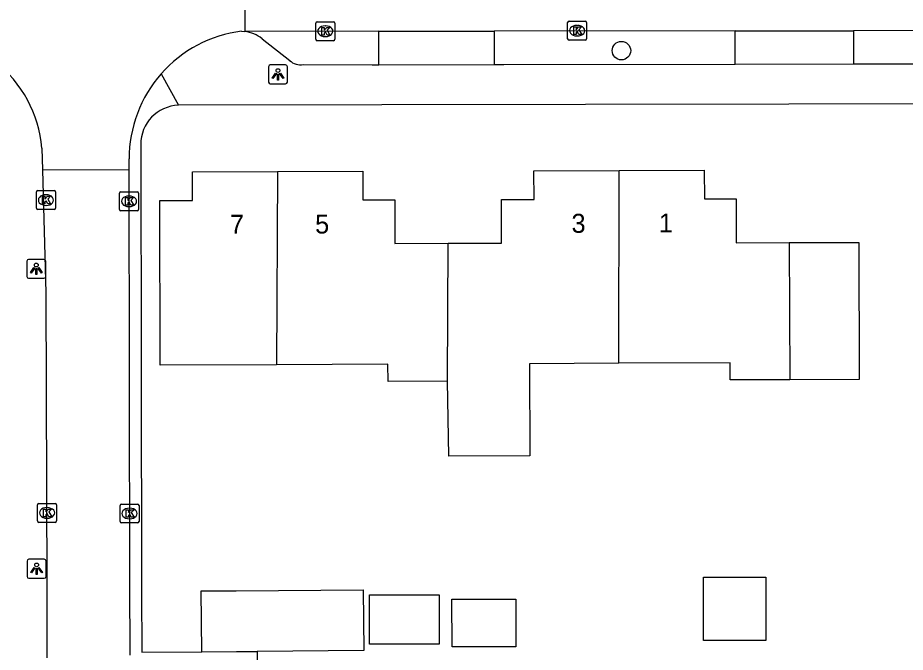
# Model space of a CAD drawing. Extents: x 160457 to 162082, y 388340 to 389736.
# Drawn here: x 160945.32 to 160992.11, y 388590.34 to 388623.81 of the extents above; entities that cross this region are included whole.
import ezdxf

# ---------------------------------------------------------------- set-up
doc = ezdxf.new("R2010")
doc.units = 0
for name, color, linetype in [('IMGEO_Boom', 7, 'Continuous'), ('IMGEO_Kolk', 7, 'Continuous'), ('IMGEO_Lichtpunt', 7, 'Continuous'), ('IMGEO_Muur', 7, 'Continuous'), ('IMGEO_Pand', 7, 'Continuous'), ('IMGEO_Pand_nummerreeks', 7, 'Continuous'), ('IMGEO_Parkeervlak_open', 7, 'Continuous'), ('IMGEO_Rijbaan_lokaal_open', 7, 'Continuous'), ('IMGEO_Voetpad_open', 7, 'Continuous')]:
    doc.layers.add(name, color=color, linetype=linetype)

msp = doc.modelspace()

# ---------------------------------------------------------------- linework, layer by layer
at = {"layer": 'IMGEO_Boom'}
msp.add_circle((160977.147, 388622.077), 0.489, dxfattribs=at)
at = {"layer": 'IMGEO_Kolk'}
for p, q in [((160961.035, 388622.673), (160961.035, 388623.525)), ((160961.11, 388623.599), (160961.962, 388623.599)), ((160962.036, 388623.525), (160962.036, 388622.673)), ((160974.311, 388622.704), (160974.311, 388623.556)), ((160974.386, 388623.63), (160975.238, 388623.63)), ((160975.312, 388623.556), (160975.312, 388622.704)), ((160961.523, 388623.379), (160961.548, 388623.379)), ((160974.799, 388623.41), (160974.824, 388623.41)), ((160961.962, 388622.599), (160961.11, 388622.599)), ((160961.546, 388622.819), (160961.521, 388622.819)), ((160975.238, 388622.63), (160974.386, 388622.63)), ((160974.822, 388622.85), (160974.797, 388622.85)), ((160946.383, 388614.695), (160947.235, 388614.695)), ((160950.763, 388614.627), (160951.615, 388614.627)), ((160946.308, 388613.769), (160946.308, 388614.621)), ((160946.796, 388614.475), (160946.821, 388614.475)), ((160947.309, 388614.621), (160947.309, 388613.769)), ((160950.688, 388613.701), (160950.688, 388614.553)), ((160951.176, 388614.407), (160951.201, 388614.407)), ((160951.689, 388614.553), (160951.689, 388613.701)), ((160947.235, 388613.695), (160946.383, 388613.695)), ((160946.819, 388613.915), (160946.794, 388613.915)), ((160951.199, 388613.847), (160951.174, 388613.847)), ((160951.615, 388613.627), (160950.763, 388613.627)), ((160946.366, 388597.268), (160946.366, 388598.12)), ((160946.441, 388598.194), (160947.293, 388598.194)), ((160946.854, 388597.974), (160946.879, 388597.974)), ((160947.367, 388598.12), (160947.367, 388597.268)), ((160950.715, 388597.237), (160950.715, 388598.089)), ((160950.79, 388598.163), (160951.642, 388598.163)), ((160951.203, 388597.943), (160951.228, 388597.943)), ((160951.716, 388598.089), (160951.716, 388597.237)), ((160946.877, 388597.414), (160946.852, 388597.414)), ((160951.226, 388597.383), (160951.201, 388597.383)), ((160947.293, 388597.194), (160946.441, 388597.194)), ((160951.642, 388597.163), (160950.79, 388597.163))]:
    msp.add_line(p, q, dxfattribs=at)
for points in [[(160961.035, 388622.673), (160961.035, 388623.525)], [(160961.11, 388623.599), (160961.962, 388623.599)], [(160962.036, 388623.525), (160962.036, 388622.673)], [(160974.311, 388622.704), (160974.311, 388623.556)], [(160974.386, 388623.63), (160975.238, 388623.63)], [(160975.312, 388623.556), (160975.312, 388622.704)], [(160961.356, 388623.299), (160961.479, 388623.299), (160961.479, 388623.148), (160961.609, 388623.299), (160961.773, 388623.299), (160961.627, 388623.148), (160961.78, 388622.899), (160961.628, 388622.899), (160961.543, 388623.063), (160961.479, 388622.996), (160961.479, 388622.899), (160961.356, 388622.899), (160961.356, 388623.299)], [(160974.632, 388623.33), (160974.755, 388623.33), (160974.755, 388623.179), (160974.885, 388623.33), (160975.049, 388623.33), (160974.903, 388623.179), (160975.056, 388622.93), (160974.904, 388622.93), (160974.819, 388623.094), (160974.755, 388623.027), (160974.755, 388622.93), (160974.632, 388622.93), (160974.632, 388623.33)], [(160961.962, 388622.599), (160961.11, 388622.599)], [(160975.238, 388622.63), (160974.386, 388622.63)], [(160946.383, 388614.695), (160947.235, 388614.695)], [(160950.763, 388614.627), (160951.615, 388614.627)], [(160946.308, 388613.769), (160946.308, 388614.621)], [(160946.629, 388614.395), (160946.752, 388614.395), (160946.752, 388614.244), (160946.882, 388614.395), (160947.046, 388614.395), (160946.9, 388614.244), (160947.053, 388613.995), (160946.901, 388613.995), (160946.816, 388614.159), (160946.752, 388614.092), (160946.752, 388613.995), (160946.629, 388613.995), (160946.629, 388614.395)], [(160947.309, 388614.621), (160947.309, 388613.769)], [(160950.688, 388613.701), (160950.688, 388614.553)], [(160951.009, 388614.327), (160951.132, 388614.327), (160951.132, 388614.176), (160951.262, 388614.327), (160951.426, 388614.327), (160951.28, 388614.176), (160951.433, 388613.927), (160951.281, 388613.927), (160951.196, 388614.091), (160951.132, 388614.024), (160951.132, 388613.927), (160951.009, 388613.927), (160951.009, 388614.327)], [(160951.689, 388614.553), (160951.689, 388613.701)], [(160947.235, 388613.695), (160946.383, 388613.695)], [(160951.615, 388613.627), (160950.763, 388613.627)], [(160946.366, 388597.268), (160946.366, 388598.12)], [(160946.441, 388598.194), (160947.293, 388598.194)], [(160946.687, 388597.894), (160946.81, 388597.894), (160946.81, 388597.743), (160946.94, 388597.894), (160947.104, 388597.894), (160946.958, 388597.743), (160947.111, 388597.494), (160946.959, 388597.494), (160946.874, 388597.658), (160946.81, 388597.591), (160946.81, 388597.494), (160946.687, 388597.494), (160946.687, 388597.894)], [(160947.367, 388598.12), (160947.367, 388597.268)], [(160950.715, 388597.237), (160950.715, 388598.089)], [(160950.79, 388598.163), (160951.642, 388598.163)], [(160951.036, 388597.863), (160951.159, 388597.863), (160951.159, 388597.712), (160951.289, 388597.863), (160951.453, 388597.863), (160951.307, 388597.712), (160951.46, 388597.463), (160951.308, 388597.463), (160951.223, 388597.627), (160951.159, 388597.56), (160951.159, 388597.463), (160951.036, 388597.463), (160951.036, 388597.863)], [(160951.716, 388598.089), (160951.716, 388597.237)], [(160947.293, 388597.194), (160946.441, 388597.194)], [(160951.642, 388597.163), (160950.79, 388597.163)]]:
    msp.add_lwpolyline(points, dxfattribs=at)
for centre, start, end in [((160961.112, 388623.523), 91.552, 178.448), ((160961.112, 388623.523), 91.552, 178.448), ((160961.96, 388623.523), 1.552, 88.448), ((160961.96, 388623.523), 1.552, 88.448), ((160974.388, 388623.554), 91.552, 178.448), ((160974.388, 388623.554), 91.552, 178.448), ((160975.236, 388623.554), 1.552, 88.448), ((160975.236, 388623.554), 1.552, 88.448), ((160961.112, 388622.675), 181.552, 268.448), ((160961.112, 388622.675), 181.552, 268.448), ((160961.96, 388622.675), 271.552, 358.448), ((160961.96, 388622.675), 271.552, 358.448), ((160974.388, 388622.706), 181.552, 268.448), ((160974.388, 388622.706), 181.552, 268.448), ((160975.236, 388622.706), 271.552, 358.448), ((160975.236, 388622.706), 271.552, 358.448), ((160946.385, 388614.619), 91.552, 178.448), ((160946.385, 388614.619), 91.552, 178.448), ((160947.233, 388614.619), 1.552, 88.448), ((160947.233, 388614.619), 1.552, 88.448), ((160950.765, 388614.551), 91.552, 178.448), ((160950.765, 388614.551), 91.552, 178.448), ((160951.613, 388614.551), 1.552, 88.448), ((160951.613, 388614.551), 1.552, 88.448), ((160946.385, 388613.771), 181.552, 268.448), ((160946.385, 388613.771), 181.552, 268.448), ((160947.233, 388613.771), 271.552, 358.448), ((160947.233, 388613.771), 271.552, 358.448), ((160950.765, 388613.703), 181.552, 268.448), ((160950.765, 388613.703), 181.552, 268.448), ((160951.613, 388613.703), 271.552, 358.448), ((160951.613, 388613.703), 271.552, 358.448), ((160946.443, 388598.118), 91.552, 178.448), ((160946.443, 388598.118), 91.552, 178.448), ((160947.291, 388598.118), 1.552, 88.448), ((160947.291, 388598.118), 1.552, 88.448), ((160950.792, 388598.087), 91.552, 178.448), ((160950.792, 388598.087), 91.552, 178.448), ((160951.64, 388598.087), 1.552, 88.448), ((160951.64, 388598.087), 1.552, 88.448), ((160946.443, 388597.27), 181.552, 268.448), ((160946.443, 388597.27), 181.552, 268.448), ((160947.291, 388597.27), 271.552, 358.448), ((160947.291, 388597.27), 271.552, 358.448), ((160950.792, 388597.239), 181.552, 268.448), ((160950.792, 388597.239), 181.552, 268.448), ((160951.64, 388597.239), 271.552, 358.448), ((160951.64, 388597.239), 271.552, 358.448)]:
    msp.add_arc(centre, 0.0765, start, end, dxfattribs=at)
for centre, major_axis, ratio, start_param, end_param in [((160961.522, 388623.099), (-0.387, 0.002), 0.722429, 4.712389, 7.853982), ((160961.547, 388623.099), (-0.39, 0.002), 0.717154, 1.570796, 4.712389), ((160974.798, 388623.13), (-0.387, 0.002), 0.722429, 4.712389, 7.853982), ((160974.823, 388623.13), (-0.39, 0.002), 0.717154, 1.570796, 4.712389), ((160946.795, 388614.195), (-0.387, 0.002), 0.722429, 4.712389, 7.853982), ((160946.82, 388614.195), (-0.39, 0.002), 0.717154, 1.570796, 4.712389), ((160951.175, 388614.127), (-0.387, 0.002), 0.722429, 4.712389, 7.853982), ((160951.2, 388614.127), (-0.39, 0.002), 0.717154, 1.570796, 4.712389), ((160946.853, 388597.694), (-0.387, 0.002), 0.722429, 4.712389, 7.853982), ((160946.878, 388597.694), (-0.39, 0.002), 0.717154, 1.570796, 4.712389), ((160951.202, 388597.663), (-0.387, 0.002), 0.722429, 4.712389, 7.853982), ((160951.227, 388597.663), (-0.39, 0.002), 0.717154, 1.570796, 4.712389)]:
    msp.add_ellipse(centre, major_axis=major_axis, ratio=ratio, start_param=start_param, end_param=end_param, dxfattribs=at)
at = {"layer": 'IMGEO_Lichtpunt'}
for p, q in [((160958.542, 388621.226), (160958.542, 388620.419)), ((160958.542, 388621.226), (160958.542, 388620.419)), ((160959.444, 388621.321), (160958.636, 388621.321)), ((160959.444, 388621.321), (160958.636, 388621.321)), ((160959.538, 388620.419), (160959.538, 388621.226)), ((160959.538, 388620.419), (160959.538, 388621.226)), ((160958.636, 388620.325), (160959.444, 388620.325)), ((160958.636, 388620.325), (160959.444, 388620.325)), ((160945.801, 388610.971), (160945.801, 388610.164)), ((160945.801, 388610.971), (160945.801, 388610.164)), ((160946.703, 388611.066), (160945.895, 388611.066)), ((160946.703, 388611.066), (160945.895, 388611.066)), ((160946.797, 388610.164), (160946.797, 388610.971)), ((160946.797, 388610.164), (160946.797, 388610.971)), ((160945.895, 388610.07), (160946.703, 388610.07)), ((160945.895, 388610.07), (160946.703, 388610.07)), ((160945.817, 388595.153), (160945.817, 388594.346)), ((160945.817, 388595.153), (160945.817, 388594.346)), ((160946.719, 388595.248), (160945.911, 388595.248)), ((160946.719, 388595.248), (160945.911, 388595.248)), ((160946.813, 388594.346), (160946.813, 388595.153)), ((160946.813, 388594.346), (160946.813, 388595.153)), ((160945.911, 388594.252), (160946.719, 388594.252)), ((160945.911, 388594.252), (160946.719, 388594.252))]:
    msp.add_line(p, q, dxfattribs=at)
for points in [[(160958.916, 388620.89), (160958.955, 388620.862), (160958.767, 388620.6), (160958.729, 388620.627), (160958.916, 388620.89)], [(160959.018, 388620.842), (160959.065, 388620.842), (160959.065, 388620.52), (160959.018, 388620.52), (160959.018, 388620.842)], [(160959.128, 388620.862), (160959.166, 388620.889), (160959.353, 388620.627), (160959.314, 388620.599), (160959.128, 388620.862)], [(160946.175, 388610.635), (160946.214, 388610.607), (160946.026, 388610.345), (160945.988, 388610.372), (160946.175, 388610.635)], [(160946.277, 388610.587), (160946.324, 388610.587), (160946.324, 388610.265), (160946.277, 388610.265), (160946.277, 388610.587)], [(160946.387, 388610.607), (160946.425, 388610.634), (160946.612, 388610.372), (160946.573, 388610.344), (160946.387, 388610.607)], [(160946.191, 388594.817), (160946.23, 388594.789), (160946.042, 388594.527), (160946.004, 388594.554), (160946.191, 388594.817)], [(160946.293, 388594.769), (160946.34, 388594.769), (160946.34, 388594.447), (160946.293, 388594.447), (160946.293, 388594.769)], [(160946.403, 388594.789), (160946.441, 388594.816), (160946.628, 388594.554), (160946.589, 388594.526), (160946.403, 388594.789)]]:
    msp.add_lwpolyline(points, dxfattribs=at)
for centre in [(160959.041, 388621.024), (160946.3, 388610.769), (160946.316, 388594.951)]:
    msp.add_circle(centre, 0.0994, dxfattribs=at)
for centre, start, end in [((160958.636, 388621.226), 90, 180), ((160958.636, 388621.226), 90, 180), ((160959.444, 388621.226), 0, 90), ((160959.444, 388621.226), 0, 90), ((160958.636, 388620.419), 180, 270), ((160958.636, 388620.419), 180, 270), ((160959.444, 388620.419), 270, 0), ((160959.444, 388620.419), 270, 360), ((160945.895, 388610.971), 90, 180), ((160945.895, 388610.971), 90, 180), ((160946.703, 388610.971), 0, 90), ((160946.703, 388610.971), 0, 90), ((160945.895, 388610.164), 180, 270), ((160945.895, 388610.164), 180, 270), ((160946.703, 388610.164), 270, 0), ((160946.703, 388610.164), 270, 360), ((160945.911, 388595.153), 90, 180), ((160945.911, 388595.153), 90, 180), ((160946.719, 388595.153), 0, 90), ((160946.719, 388595.153), 0, 90), ((160945.911, 388594.346), 180, 270), ((160945.911, 388594.346), 180, 270), ((160946.719, 388594.346), 270, 0), ((160946.719, 388594.346), 270, 360)]:
    msp.add_arc(centre, 0.0946, start, end, dxfattribs=at)
at = {"layer": 'IMGEO_Muur'}
for points in [[(160996.672, 388619.278), (160985.977, 388619.25)], [(160951.827, 388605.484), (160951.847, 388593.555)]]:
    msp.add_lwpolyline(points, dxfattribs=at)
at = {"layer": 'IMGEO_Pand'}
for points in [[(160958.958, 388605.51), (160952.827, 388605.484), (160952.815, 388614.175), (160954.535, 388614.18), (160954.531, 388615.691), (160959.011, 388615.704)], [(160959.011, 388615.704), (160958.958, 388605.51)], [(160959.011, 388615.704), (160963.511, 388615.717), (160963.515, 388614.206), (160965.195, 388614.211), (160965.202, 388611.912), (160968.012, 388611.921)], [(160968.012, 388611.921), (160970.822, 388611.929), (160970.816, 388614.223), (160972.54, 388614.229), (160972.535, 388615.74), (160977.035, 388615.756)], [(160977.005, 388605.584), (160977.035, 388615.756)], [(160977.035, 388615.756), (160981.515, 388615.772), (160981.52, 388614.261), (160983.201, 388614.267), (160983.203, 388611.938), (160985.996, 388611.95)], [(160967.971, 388604.647), (160968.012, 388611.921)], [(160985.996, 388611.95), (160989.656, 388611.965), (160989.687, 388604.736), (160986.017, 388604.721)], [(160985.996, 388611.95), (160986.017, 388604.721)], [(160967.971, 388604.647), (160964.841, 388604.634), (160964.838, 388605.534), (160958.958, 388605.51)], [(160977.005, 388605.584), (160972.296, 388605.564), (160972.312, 388600.698), (160968.052, 388600.684), (160967.971, 388604.647)], [(160986.017, 388604.721), (160982.878, 388604.708), (160982.875, 388605.608), (160977.005, 388605.584)], [(160984.758, 388590.961), (160981.47, 388590.961), (160981.47, 388594.305), (160984.758, 388594.305), (160984.758, 388590.961)], [(160955.023, 388590.37), (160955, 388593.578), (160956.836, 388593.591), (160963.536, 388593.64), (160963.56, 388590.431), (160957.949, 388590.391)], [(160967.547, 388590.772), (160963.874, 388590.766), (160963.87, 388593.369), (160967.542, 388593.375), (160967.547, 388590.772)], [(160971.581, 388593.148), (160971.585, 388590.633), (160968.219, 388590.628), (160968.214, 388593.142), (160971.581, 388593.148)], [(160955.023, 388590.37), (160956.859, 388590.383), (160957.949, 388590.391)]]:
    msp.add_lwpolyline(points, dxfattribs=at)
at = {"layer": 'IMGEO_Parkeervlak_open'}
for points in [[(160964.364, 388621.328), (160964.363, 388623.096)], [(160970.439, 388623.102), (160970.441, 388621.34)], [(160983.146, 388621.367), (160983.144, 388623.116)], [(160989.379, 388623.123), (160989.381, 388621.38)]]:
    msp.add_lwpolyline(points, dxfattribs=at)
at = {"layer": 'IMGEO_Rijbaan_lokaal_open'}
for points in [[(160957.279, 388627.635), (160957.285, 388623.088)], [(160957.122, 388623.1), (160957.285, 388623.088)], [(160964.363, 388623.096), (160957.285, 388623.088)], [(160964.363, 388623.096), (160970.439, 388623.102)], [(160983.144, 388623.116), (160970.439, 388623.102)], [(160983.144, 388623.116), (160989.379, 388623.123)], [(161010.022, 388623.066), (161000, 388623.134), (160989.379, 388623.123)], [(160946.592, 388616.937), (160946.624, 388615.788)], [(160951.194, 388615.777), (160951.193, 388616.365)], [(160946.624, 388615.788), (160946.807, 388609.308), (160946.861, 388593.811), (160946.863, 388590.044)], [(160951.194, 388615.777), (160946.624, 388615.788)], [(160951.241, 388590.183), (160951.242, 388590.402), (160951.224, 388593.835), (160951.194, 388615.777)]]:
    msp.add_lwpolyline(points, dxfattribs=at)
for centre, radius, start, end in [((160957.966, 388616.378), 6.775, 97.1545, 138.6252), ((160940.092, 388616.381), 6.524, 4.885, 51.7793), ((160957.96, 388616.383), 6.767, 138.6246, 180.1543)]:
    msp.add_arc(centre, radius, start, end, dxfattribs=at)
at = {"layer": 'IMGEO_Voetpad_open'}
for points in [[(160958.206, 388622.705), (160959.657, 388621.562)], [(160960.381, 388621.348), (160964.013, 388621.327), (160964.364, 388621.328)], [(160964.364, 388621.328), (160970.441, 388621.34)], [(160970.441, 388621.34), (160970.945, 388621.341), (160983.146, 388621.367)], [(160983.146, 388621.367), (160989.381, 388621.38)], [(160989.381, 388621.38), (160989.977, 388621.381), (161000, 388621.379), (161007.575, 388621.378)], [(160952.882, 388620.856), (160953.788, 388619.195)], [(160996.672, 388619.278), (160985.977, 388619.25), (160953.788, 388619.195)], [(160951.807, 388617.13), (160951.827, 388605.484), (160951.847, 388593.555), (160951.861, 388590.348), (160955.023, 388590.37)], [(160957.949, 388590.391), (160958.051, 388555.395)]]:
    msp.add_lwpolyline(points, dxfattribs=at)
for centre, radius, start, end in [((160957.065, 388621.259), 1.842, 51.7094, 83.1304), ((160960.218, 388622.129), 0.798, 225.3037, 281.763), ((160953.865, 388617.138), 2.059, 92.1575, 180.2213)]:
    msp.add_arc(centre, radius, start, end, dxfattribs=at)

# ---------------------------------------------------------------- texts
at = {"layer": 'IMGEO_Pand_nummerreeks'}
for s, rotation, p in [('7', 0.1659, (160956.51, 388612.417)), ('5', 0.1659, (160961, 388612.43)), ('3', 0.2042, (160974.516, 388612.467)), ('1', 0.2042, (160979.12, 388612.484))]:
    msp.add_text(s, height=1, rotation=rotation, dxfattribs=at).set_placement(p)

doc.saveas('drawing.dxf')
